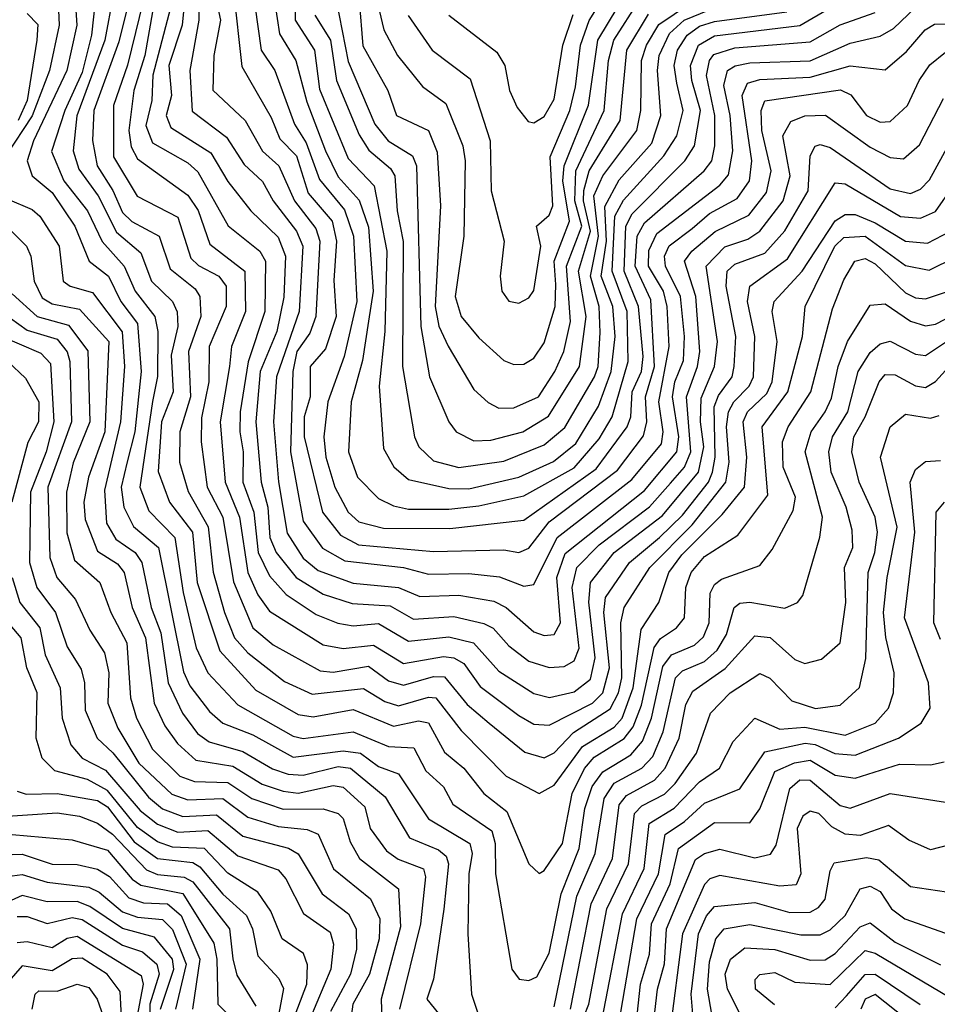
# Model space of a CAD drawing. Extents: x 1308313 to 1441400, y 959662 to 1036319.
# Tile 484 of 656: x 1389180 to 1391009, y 980005 to 981966. Entities that reach past the tile are written whole.
import ezdxf

# ---------------------------------------------------------------- set-up
doc = ezdxf.new("R2010")
doc.units = 0

msp = doc.modelspace()

# ---------------------------------------------------------------- linework, layer by layer
at = {"layer": '0CON10XD'}
for points in [[(1389418.6, 982085), (1389378, 981922), (1389327.8, 981785), (1389325.3, 981725.3), (1389334.3, 981675), (1389365.8, 981625.8), (1389385, 981581.8), (1389403.9, 981563.9), (1389458.3, 981535), (1389479.8, 981469.8), (1389529.7, 981429.8), (1389539.1, 981415), (1389541.3, 981375), (1389516.5, 981305), (1389520.3, 981215), (1389499.2, 981145), (1389498.6, 981085), (1389516.1, 981026.1), (1389556, 980956), (1389565.5, 980865.5), (1389588.2, 980785), (1389608.4, 980735), (1389635, 980705.1), (1389707.8, 980647.8), (1389762.8, 980622.8), (1389865, 980633.7), (1389907.7, 980607.7), (1389935, 980599.6), (1389995, 980616.5), (1390009.5, 980615), (1390060.1, 980550.1), (1390149.4, 980459.4), (1390215, 980424.7), (1390245, 980441.6), (1390301.4, 980518.6), (1390365, 980556.6), (1390380.8, 980575), (1390402.6, 980635), (1390418.7, 980751.3), (1390453.9, 980805), (1390473.6, 980865), (1390499.9, 980900.1), (1390579.7, 980980.3), (1390624.6, 981035), (1390629, 981095), (1390621.6, 981165), (1390630.4, 981185), (1390668.8, 981221.2), (1390679.4, 981245), (1390689.7, 981325), (1390679.7, 981385), (1390683.6, 981405), (1390739.5, 981465), (1390805, 981565.7), (1390825, 981578), (1390845, 981577.7), (1390885, 981561.7), (1390945, 981525.1), (1390988.8, 981521.2), (1391035.2, 981545)], [(1389849.1, 982095), (1389864, 981914), (1389914, 981825), (1389930.9, 981775), (1389995, 981745.2), (1390012.3, 981702.3), (1390018.8, 981595), (1390007.8, 981395), (1390015.6, 981355.6), (1390034.1, 981315.9), (1390085, 981229.7), (1390113.5, 981203.5), (1390135, 981192.5), (1390165, 981192.9), (1390214.2, 981215), (1390246.7, 981265), (1390264.7, 981305), (1390277.8, 981365), (1390269.8, 981475), (1390300.2, 981555), (1390286.6, 981605), (1390288.1, 981665), (1390344.9, 981785), (1390353.5, 981885), (1390364.1, 981925), (1390415.4, 982004.6)], [(1389335.5, 982045.5), (1389323.3, 981935), (1389305, 981860.7), (1389270, 981785), (1389243.8, 981703.8), (1389268.2, 981645), (1389315, 981585.2), (1389344.4, 981524.4), (1389388.6, 981475), (1389410.4, 981425), (1389449.2, 981375), (1389455.8, 981345), (1389454.6, 981255.4), (1389445, 981205.4), (1389419.5, 981035), (1389437.8, 980987.8), (1389489.3, 980935), (1389506, 980825), (1389531.8, 980715), (1389555.1, 980665.1), (1389615, 980601.7), (1389725, 980539.2), (1389745, 980534.5), (1389845, 980547.7), (1389915, 980518.3), (1389965.9, 980515.9), (1389989.7, 980469.7), (1390025, 980437.8), (1390043.6, 980403.6), (1390120.7, 980350.7), (1390127.6, 980325), (1390128.3, 980265), (1390161.1, 980075), (1390175.3, 980055.3), (1390195, 980052.1), (1390210.4, 980059.6), (1390235, 980106.9), (1390259, 980225), (1390295.1, 980315), (1390306.6, 980395), (1390321.1, 980438.9), (1390342.1, 980467.9), (1390398.1, 980501.9), (1390421.3, 980528.7), (1390439.2, 980575), (1390462, 980678), (1390478.7, 980701.3), (1390525, 980719.9), (1390542.9, 980737.1), (1390553.8, 980765), (1390556.1, 980823.9), (1390565, 980841.2), (1390578.5, 980851.5), (1390655, 980878.8), (1390679.5, 980910.5), (1390721.4, 980988.6), (1390726.1, 981015), (1390701.6, 981075), (1390700.2, 981125), (1390711.8, 981155), (1390756.5, 981225), (1390800, 981390), (1390822.4, 981447.6), (1390844.3, 981485), (1390865, 981490.6), (1390885, 981479.6), (1390945, 981422.2), (1390965, 981411.8), (1390985, 981409.8), (1391035, 981426.6)], [(1389514.2, 982055.8), (1389503.8, 981955), (1389477.7, 981875), (1389482.6, 981815), (1389472.4, 981775), (1389481.5, 981751.5), (1389561.2, 981701.1), (1389595, 981644), (1389640.8, 981585), (1389695, 981533), (1389709.7, 981495), (1389706.4, 981413.6), (1389692.3, 981345), (1389659.3, 981265), (1389650.8, 981165), (1389661.2, 981045), (1389674.9, 980994.9), (1389678.4, 980935), (1389691.4, 980905), (1389731.2, 980855), (1389785, 980821.8), (1389843, 980803), (1389918.4, 980798.4), (1389965, 980772.2), (1390045, 980777.5), (1390105, 980763.5), (1390123.9, 980753.9), (1390155, 980718.6), (1390195, 980688.6), (1390235, 980675.7), (1390265, 980677.6), (1390285, 980689.1), (1390295, 980714.3), (1390281.2, 980835), (1390290.3, 980875), (1390335, 980920.2), (1390435, 980995.7), (1390476.9, 981043.1), (1390504.6, 981075), (1390517.3, 981105), (1390508.9, 981215), (1390531.1, 981275), (1390535.6, 981305), (1390527.4, 981415), (1390505.1, 981485), (1390519.2, 981505), (1390565.8, 981544.2), (1390633.3, 981576.7), (1390668.2, 981621.8), (1390677.3, 981665), (1390659.3, 981745), (1390657.9, 981785), (1390665, 981804.3), (1390816, 981826), (1390836.3, 981816.3), (1390867.4, 981775), (1390895, 981762.1), (1390915, 981763.1), (1390949.4, 981795), (1390972.4, 981845), (1390994.1, 981875.9), (1391025, 981901.6)], [(1389536.5, 982045), (1389537.3, 981965), (1389519, 981865), (1389523.7, 981783.7), (1389592.3, 981732.3), (1389627.4, 981677.4), (1389663.8, 981643.8), (1389685.1, 981605), (1389731.6, 981545), (1389744.5, 981515), (1389737, 981385), (1389691.8, 981255), (1389686, 981165), (1389695.8, 981045.8), (1389713, 980943), (1389745, 980893.7), (1389775, 980868.7), (1389845, 980843.6), (1389935, 980834.9), (1389977.3, 980817.3), (1390055, 980819.5), (1390125, 980807.8), (1390149.4, 980795), (1390205, 980746.7), (1390225, 980739.3), (1390245, 980741.5), (1390257.6, 980765), (1390250.5, 980855), (1390267.1, 980902.9), (1390425, 981028.4), (1390489.8, 981105), (1390493.5, 981135), (1390481, 981215), (1390485.7, 981245), (1390502.8, 981287.2), (1390504.8, 981335), (1390497.2, 981415), (1390467, 981475), (1390464.9, 981495), (1390474.6, 981515.4), (1390520, 981550), (1390555, 981579.7), (1390609.8, 981610.2), (1390634.4, 981645), (1390639.1, 981685), (1390619.9, 981815), (1390630.3, 981839.7), (1390655, 981847.1), (1390755, 981851.6), (1390835, 981874), (1390905, 981866.2), (1390947.4, 981902.6), (1390984.2, 981945.8), (1391002.8, 981957.2), (1391129.5, 981960.5)], [(1389954.4, 981974.4), (1390002.4, 981905), (1390077.9, 981847.9), (1390117.4, 981725), (1390119.8, 981625), (1390145.8, 981525), (1390137.6, 981455), (1390140.8, 981425), (1390155, 981405.6), (1390175, 981401.5), (1390195, 981412.3), (1390205, 981426.5), (1390218.7, 981515), (1390210.2, 981555), (1390235, 981577), (1390242.8, 981595), (1390237.1, 981692.9), (1390276.6, 981785), (1390287.8, 981832.2), (1390297.9, 981915), (1390315, 981964.1), (1390365, 982044.1)], [(1389434, 982036), (1389394.8, 981875.2), (1389367.2, 981795), (1389367, 981693), (1389414.4, 981614.4), (1389495, 981572.4), (1389521.3, 981491.3), (1389536.5, 981476.5), (1389577.2, 981455), (1389591.4, 981435), (1389591.9, 981395), (1389557.9, 981315), (1389556.8, 981245), (1389542.7, 981172.7), (1389541.8, 981125), (1389553.8, 981035), (1389585.1, 980975), (1389606.2, 980846.2), (1389644.5, 980754.5), (1389685, 980720.8), (1389779.1, 980669.1), (1389805, 980666.7), (1389875, 980678.1), (1389915, 980649.5), (1389945, 980640.5), (1390005, 980657.5), (1390027, 980657), (1390072.1, 980602.2), (1390115.6, 980565), (1390186.8, 980506.8), (1390225, 980495.5), (1390245, 980505.6), (1390283.7, 980546.3), (1390356.6, 980593.4), (1390373.2, 980625), (1390380.1, 980655), (1390377.8, 980765), (1390384.9, 980795.1), (1390435.8, 980875), (1390520, 980960), (1390587.4, 981045), (1390593.9, 981085), (1390588.9, 981155), (1390592.6, 981185), (1390603, 981205), (1390634, 981236), (1390642.6, 981255), (1390644.9, 981335), (1390630.7, 981405), (1390635.2, 981435), (1390710, 981490), (1390805, 981640.8), (1390825, 981638.8), (1390935, 981574.2), (1390975, 981570.9), (1391005, 981584.2), (1391075.3, 981684.7)], [(1389606.5, 982023.5), (1389622.8, 981872.8), (1389681.5, 981771.5), (1389698.9, 981728.9), (1389731.6, 981695), (1389755, 981620.5), (1389802.7, 981565), (1389811.2, 981525), (1389806.4, 981446.4), (1389810.7, 981375), (1389789.4, 981310.6), (1389759.3, 981275), (1389758.9, 981215), (1389747.2, 981175), (1389747.1, 981135), (1389783.9, 980985), (1389819.4, 980939.4), (1389855, 980920), (1390005, 980906.7), (1390145, 980909.9), (1390175, 980904.8), (1390195, 980913.6), (1390235, 980966.2), (1390371.3, 981068.7), (1390423.1, 981136.9), (1390429.9, 981165), (1390426.9, 981215), (1390445.2, 981275.2), (1390437.8, 981407.8), (1390406.7, 981475), (1390410.5, 981535), (1390425, 981561.4), (1390544.3, 981665), (1390559.2, 981685), (1390565.4, 981714.6), (1390565.5, 981775), (1390548.8, 981855), (1390554.5, 981885), (1390563.4, 981896.6), (1390605, 981910), (1390755, 981922), (1390815, 981955.6), (1390885, 981980.5)], [(1389896.8, 981985), (1389905.7, 981945.7), (1389933, 981895), (1389982.7, 981832.7), (1390029.4, 981799.4), (1390063.2, 981715), (1390068.2, 981685), (1390065.1, 981535), (1390047.9, 981415), (1390060, 981375), (1390095, 981332.3), (1390145, 981287.3), (1390165, 981279.4), (1390185, 981280), (1390205, 981291.9), (1390225, 981322.3), (1390247.2, 981395), (1390248.3, 981438.3), (1390245.1, 981485), (1390275.6, 981565), (1390262.7, 981645), (1390265.1, 981675), (1390313.9, 981796.1), (1390332, 981925), (1390392, 982025)], [(1389290.7, 982005), (1389294.1, 981955), (1389273.9, 981865), (1389207.8, 981725), (1389195.4, 981685), (1389205.1, 981655.1), (1389245, 981621.7), (1389289.8, 981555), (1389318.8, 981485), (1389357.4, 981455), (1389382, 981405), (1389415, 981361.2), (1389422.5, 981265), (1389409.8, 981145), (1389394.3, 981085.7), (1389382.2, 981035), (1389387.8, 980995), (1389406.9, 980956.9), (1389456.6, 980915), (1389506.9, 980666.9), (1389519.3, 980639.3), (1389558.1, 980588.1), (1389584.7, 980564.8), (1389645, 980541.8), (1389725, 980497.1), (1389825, 980509.8), (1389859.2, 980505), (1389895, 980478.6), (1389935, 980463.7), (1389995, 980374), (1390077.5, 980325), (1390082, 980305), (1390075.4, 980265), (1390073.5, 980145), (1390080.4, 980025), (1390110.3, 979935)], [(1389366.6, 982015), (1389349.9, 981925), (1389294.3, 981774.3), (1389286.8, 981705), (1389298.3, 981668.3), (1389336.4, 981615), (1389373, 981543), (1389421.9, 981501.9), (1389442.9, 981445), (1389484.8, 981405), (1389493.9, 981383.9), (1389495.1, 981355.1), (1389482, 981298), (1389485.8, 981225), (1389462.8, 981165), (1389456.3, 981066.3), (1389478.4, 981005), (1389524.5, 980945), (1389533.6, 980845), (1389579.2, 980709.2), (1389650.8, 980630.9), (1389735, 980582.4), (1389765, 980577.8), (1389845, 980591.8), (1389925, 980558.7), (1389975, 980569.2), (1389995, 980565.5), (1390026.9, 980506.9), (1390065.1, 980475.1), (1390104.8, 980425), (1390150.9, 980389.1), (1390195, 980284.5), (1390215, 980265.5), (1390225, 980271.1), (1390261.6, 980325), (1390280.8, 980425), (1390305.5, 980474.5), (1390325, 980496.9), (1390385, 980534.5), (1390402.6, 980557.4), (1390419.4, 980600.6), (1390444.6, 980715.4), (1390456.8, 980733.2), (1390489.1, 980755), (1390505.1, 980775), (1390507.5, 980835), (1390518.2, 980865), (1390545, 980896.8), (1390611, 980939), (1390670.7, 981019.3), (1390659.9, 981155), (1390711.1, 981225), (1390740.3, 981335), (1390745.2, 981395), (1390804.7, 981515), (1390822.1, 981532.1), (1390865, 981534.9), (1390945, 981476.1), (1390992.7, 981467.3), (1391045, 981492.7)], [(1389484.4, 982005.6), (1389445.7, 981855.7), (1389443.2, 981805), (1389431.8, 981755), (1389445, 981720.6), (1389515, 981680.7), (1389535, 981662.7), (1389595.7, 981555.7), (1389658.8, 981505), (1389670.2, 981485), (1389668.7, 981385), (1389635.4, 981284.6), (1389619.4, 981185), (1389619.2, 981145), (1389625.6, 981105), (1389624.8, 981044.8), (1389646.7, 980985), (1389655.1, 980905.1), (1389678.1, 980858.1), (1389711.1, 980821.1), (1389770.9, 980781), (1389813.9, 980763.9), (1389845, 980759), (1389895, 980763.2), (1389955, 980728.2), (1390035, 980736.9), (1390084.7, 980725), (1390135, 980668.7), (1390205, 980623.9), (1390236, 980616), (1390285, 980627), (1390317.7, 980652.3), (1390326.8, 980695), (1390314, 980806), (1390317.4, 980845), (1390364.9, 980905), (1390461.4, 980978.6), (1390532.8, 981065), (1390543.5, 981115), (1390536.6, 981165), (1390538, 981212), (1390564.5, 981275), (1390570.8, 981325), (1390548.2, 981475), (1390585, 981513.6), (1390631, 981529), (1390655, 981544.6), (1390701.8, 981605), (1390715.3, 981655), (1390701, 981735), (1390717, 981763), (1390745, 981774.3), (1390786, 981776), (1390875, 981712.1), (1390915, 981691.5), (1390941.4, 981688.6), (1390973.1, 981716.9), (1391020.8, 981809.2)], [(1389569.9, 982015), (1389580.2, 981965), (1389567.1, 981895), (1389565.4, 981825.4), (1389629.2, 981765), (1389664.2, 981704.2), (1389696.5, 981675), (1389727.5, 981605), (1389770.4, 981550.4), (1389778.1, 981525), (1389770.1, 981375), (1389758.5, 981341.5), (1389732.3, 981305), (1389724.5, 981265), (1389720.1, 981105), (1389745, 980967.1), (1389783.7, 980913.7), (1389828.1, 980888.1), (1389945, 980875.1), (1389995, 980861.5), (1390075, 980862.8), (1390136.6, 980856.6), (1390185, 980837.5), (1390205, 980841.2), (1390251.2, 980935), (1390399.7, 981050.3), (1390458.8, 981121.2), (1390462.7, 981145), (1390453.6, 981205), (1390474.4, 981315), (1390470.6, 981395), (1390463, 981425), (1390433.3, 981475), (1390434, 981506), (1390449.6, 981540.4), (1390575, 981636.5), (1390592.8, 981657.3), (1390601.5, 981705), (1390595.8, 981775), (1390583.2, 981835), (1390590.9, 981865), (1390605.6, 981874.4), (1390635, 981880), (1390755, 981884.4), (1390835, 981919.5), (1390895, 981933.2), (1390921.3, 981948.7), (1390965, 981990)], [(1389728.9, 982015), (1389729.4, 981965), (1389767.5, 981905), (1389777.7, 981827.7), (1389835, 981689.3), (1389886.5, 981635), (1389911.6, 981505), (1389907.6, 981345), (1389896.4, 981236.4), (1389905, 981111.9), (1389925.4, 981075.4), (1389955, 981050.2), (1390035, 981032.4), (1390075, 981031.6), (1390174.7, 981055), (1390244.2, 981085.8), (1390288.2, 981121.8), (1390333.8, 981196.2), (1390358.8, 981265), (1390366.5, 981335), (1390362.1, 981395), (1390339, 981455), (1390349.8, 981525), (1390346, 981594), (1390375, 981647), (1390439.7, 981720.3), (1390457.7, 981775), (1390451.1, 981865), (1390454.4, 981895), (1390475, 981938.3), (1390504.2, 981965), (1390555, 981985.5)], [(1389811.1, 982005), (1389835, 981882.5), (1389887.7, 981757.7), (1389914.5, 981725), (1389962.7, 981695), (1389971, 981675), (1389979.3, 981355), (1389997, 981255), (1390035.2, 981165.2), (1390049.7, 981145), (1390085, 981127.5), (1390118.8, 981128.8), (1390183.1, 981145), (1390233.6, 981176.4), (1390295.9, 981275), (1390309.1, 981375), (1390293.7, 981465), (1390317.8, 981545), (1390303.7, 981605), (1390304.5, 981625.5), (1390315.2, 981665), (1390376.7, 981765), (1390389.7, 981905), (1390433.1, 981976.9)], [(1389257.6, 981985), (1389259.2, 981955), (1389239.8, 981865), (1389205.4, 981774.6), (1389152.9, 981695)], [(1389445, 981981.6), (1389429.8, 981895), (1389407.8, 981825), (1389397.9, 981745), (1389402.5, 981712.5), (1389415, 981689), (1389515, 981616.5), (1389535.9, 981585.9), (1389558.9, 981518.9), (1389628.7, 981465), (1389630.4, 981385), (1389602.2, 981315), (1389598, 981275), (1389580, 981165), (1389589.6, 981045), (1389618.1, 980975), (1389634.9, 980865), (1389655, 980820.2), (1389677.9, 980787.9), (1389785, 980721), (1389825, 980713.5), (1389885, 980720.5), (1389945, 980684), (1390025, 980697.7), (1390045, 980694.9), (1390065, 980683.6), (1390097.9, 980637.9), (1390175, 980580.3), (1390205, 980563.1), (1390235, 980561.2), (1390321.9, 980605), (1390341.9, 980625), (1390355.5, 980675), (1390344.4, 980785), (1390347.2, 980815), (1390395.1, 980885), (1390455.3, 980935), (1390500.7, 980979.3), (1390552.6, 981045), (1390560.7, 981065), (1390565.7, 981095), (1390563.8, 981195), (1390572.4, 981217.6), (1390599.7, 981255), (1390604.1, 981275), (1390607.1, 981335), (1390588.1, 981435), (1390590.1, 981465), (1390605, 981479), (1390665, 981501.1), (1390704.6, 981545.4), (1390751.2, 981625), (1390755.1, 981694.9), (1390765, 981713.8), (1390775, 981717.5), (1390795, 981711.6), (1390915, 981629.2), (1390955, 981620), (1390975, 981628.4), (1390992.9, 981647.1), (1391046, 981744)], [(1389648.9, 981995), (1389661.1, 981905), (1389688.4, 981865), (1389727.8, 981757.8), (1389751, 981721), (1389777.8, 981647.8), (1389827.1, 981587.1), (1389845.3, 981535), (1389851.9, 981405), (1389826.9, 981295), (1389794.5, 981205), (1389786.3, 981135), (1389790.3, 981095), (1389808, 981035), (1389834.9, 980985), (1389855.9, 980965.9), (1389905, 980953.1), (1390037.6, 980952.4), (1390185, 980969), (1390328.7, 981071.3), (1390390.7, 981155), (1390398.3, 981175), (1390400.9, 981225), (1390419.5, 981265), (1390422.4, 981295), (1390413, 981395), (1390384.8, 981465), (1390388, 981555), (1390400.4, 981579.6), (1390505.7, 981685), (1390524.7, 981715), (1390537.1, 981785), (1390519.5, 981845), (1390517, 981875), (1390532.9, 981915), (1390565, 981934), (1390735, 981954.2), (1390795, 981989.4)], [(1389688.9, 981998.9), (1389697.6, 981937.6), (1389730.6, 981885), (1389752.5, 981802.5), (1389789.6, 981705), (1389815, 981653), (1389856.8, 981606.8), (1389875, 981552.7), (1389884.5, 981425), (1389875.3, 981365.3), (1389863, 981287), (1389840.9, 981205), (1389835.4, 981105), (1389853.4, 981055), (1389895, 981012.1), (1389925, 980997.5), (1389955, 980991.4), (1390035, 980990.8), (1390095, 980997.6), (1390185, 981017.5), (1390285, 981073.2), (1390335, 981131.1), (1390361.1, 981175), (1390392.9, 981285), (1390390.8, 981385), (1390361, 981465), (1390366.1, 981575), (1390383.2, 981606.8), (1390463.8, 981695), (1390489.6, 981735), (1390502, 981785), (1390489.4, 981839.4), (1390484.1, 981875), (1390490.9, 981905), (1390510, 981935), (1390535, 981953.3), (1390565, 981962.6), (1390708.5, 981981.5)], [(1389768.1, 981975), (1389799.3, 981925), (1389811.4, 981845), (1389856.5, 981736.5), (1389876, 981706), (1389919.3, 981669.3), (1389927.4, 981655), (1389932.3, 981585), (1389944.2, 981524.2), (1389942.7, 981275), (1389967.2, 981135), (1389975.6, 981115), (1390005, 981087.5), (1390055, 981074.4), (1390145, 981086.7), (1390225, 981119.2), (1390266.4, 981153.6), (1390325.8, 981255), (1390332.9, 981275), (1390337.2, 981342.8), (1390334.8, 981395), (1390317.9, 981455), (1390333.8, 981535), (1390324.5, 981615), (1390342.3, 981655), (1390410.1, 981745), (1390417.8, 981785), (1390419.2, 981885), (1390429.2, 981915), (1390453.8, 981956.2), (1390515, 981997.7)], [(1389195, 981978.2), (1389216.5, 981956.5), (1389214.6, 981925), (1389195.1, 981805), (1389177.2, 981765)], [(1390035, 981975.3), (1390131.1, 981901.1), (1390147, 981875), (1390156.2, 981825), (1390171.2, 981791.2), (1390193.4, 981763.4), (1390205, 981760.7), (1390225, 981772.9), (1390245, 981807.7), (1390262.7, 981915), (1390283.4, 981976.6)], [(1389155, 981609.3), (1389205, 981587.7), (1389220.4, 981575), (1389258.8, 981515), (1389267.1, 981445), (1389280.7, 981435), (1389325, 981422.9), (1389384.1, 981344.1), (1389389.2, 981275), (1389381.4, 981165), (1389349.1, 981029.1), (1389352.9, 980962.9), (1389371.6, 980931.5), (1389410.6, 980905), (1389423.6, 980885), (1389442.3, 980795), (1389461.6, 980745), (1389475.8, 980645), (1389504.5, 980584.5), (1389534.3, 980544.3), (1389557.5, 980527.5), (1389625, 980508.7), (1389684, 980474), (1389715, 980463.3), (1389745, 980461.2), (1389815, 980478.6), (1389839.6, 980475), (1389908.3, 980418.3), (1389956.7, 980336.7), (1390015, 980312.4), (1390030.3, 980300.3), (1390034.9, 980285), (1390025.5, 980194.5), (1390004.9, 980055.1), (1389991.7, 980015), (1390015, 979986.9)], [(1389164.4, 981544.4), (1389193.6, 981515), (1389202.3, 981495), (1389209, 981445), (1389225, 981411.8), (1389245, 981399.8), (1389299.5, 981389.5), (1389357.9, 981325), (1389350.1, 981145), (1389317.1, 981055), (1389308.2, 981005), (1389310.5, 980970.5), (1389335, 980907.7), (1389375, 980882.2), (1389388.7, 980865), (1389404.5, 980795), (1389431, 980735), (1389448, 980605), (1389469.4, 980559.4), (1389494.5, 980524.4), (1389531.5, 980491.5), (1389605, 980479.4), (1389663.6, 980443.6), (1389705, 980429.2), (1389735, 980425.6), (1389805, 980440.8), (1389825, 980437.2), (1389867.9, 980397.9), (1389878.5, 980355), (1389910.9, 980310.9), (1389934.3, 980294.3), (1389984.6, 980274.6), (1389988.6, 980258.6), (1389978.6, 980165), (1389936.9, 979995)], [(1389165, 981419.7), (1389215, 981374.9), (1389277.6, 981357.6), (1389316.3, 981306.3), (1389320.3, 981165), (1389286.6, 981083.4), (1389273.5, 981025), (1389274.1, 980944.1), (1389289.4, 980889.4), (1389339.8, 980845), (1389362, 980785), (1389393.6, 980725), (1389401, 980615), (1389412.8, 980575), (1389445, 980513.1), (1389499.5, 980459.5), (1389528.5, 980448.5), (1389595, 980446.6), (1389642.8, 980415), (1389705, 980393.9), (1389785, 980394.1), (1389815, 980385.2), (1389825, 980374.7), (1389838.6, 980328.6), (1389857.5, 980295), (1389935.1, 980235), (1389939, 980159), (1389900.8, 980015), (1389902.4, 979955)], [(1390245, 979999.7), (1390290.4, 980220.4), (1390327.1, 980305), (1390344.7, 980415), (1390364.9, 980445.1), (1390419.7, 980475), (1390441.6, 980498.4), (1390462.4, 980547.6), (1390487.2, 980655), (1390500.9, 980669.1), (1390545, 980687.6), (1390570, 980710), (1390588.6, 980741.4), (1390604.1, 980795), (1390615, 980804), (1390635, 980806), (1390705, 980794), (1390730, 980805), (1390740.8, 980819.2), (1390774.8, 980935.2), (1390779.7, 980975), (1390745.1, 981105), (1390757.1, 981145), (1390785, 981185.2), (1390798.1, 981211.9), (1390810.8, 981275), (1390829.4, 981325), (1390875, 981397.6), (1390905, 981399.9), (1390955, 981365.4), (1390985, 981356.1), (1391005, 981359.6), (1391085, 981400.9)], [(1389145, 981383.8), (1389195, 981347.4), (1389255, 981329.5), (1389274.6, 981304.6), (1389279.8, 981285), (1389283.2, 981165), (1389236.5, 981035), (1389240.3, 980895), (1389254.3, 980855), (1389291.3, 980811.3), (1389319.8, 980749.8), (1389349.3, 980705), (1389357.7, 980665), (1389355.8, 980605), (1389375.6, 980555), (1389417.7, 980485), (1389483.2, 980423.2), (1389515, 980412.2), (1389585, 980414.9), (1389635, 980377.5), (1389695, 980358.9), (1389752.9, 980352.9), (1389775, 980343.7), (1389805.8, 980275), (1389879, 980215), (1389897.6, 980175), (1389896.3, 980135), (1389877.5, 980065), (1389844.1, 980005), (1389840.7, 979980.7)], [(1389135, 981339.2), (1389222.1, 981302.1), (1389241.4, 981281.4), (1389248.5, 981165), (1389232.9, 981105), (1389201.5, 981025), (1389199.6, 980885), (1389214.1, 980835), (1389251.4, 980785), (1389275, 980717.1), (1389302.5, 980672.5), (1389309.3, 980645), (1389310.6, 980590.6), (1389334.6, 980535), (1389365.9, 980505.9), (1389437.2, 980417.2), (1389465, 980394.2), (1389505, 980378.9), (1389572.4, 980382.4), (1389625, 980339.5), (1389715.9, 980315.9), (1389735, 980304.5), (1389783, 980225), (1389835.1, 980185.1), (1389850.5, 980155), (1389851.1, 980115), (1389839.7, 980065), (1389799.7, 979990.3)], [(1390277.8, 979995), (1390319.2, 980205), (1390361.7, 980295), (1390375, 980402), (1390389.2, 980420.8), (1390445, 980451.4), (1390466.7, 980475), (1390494.3, 980535), (1390507.8, 980602.2), (1390521.2, 980628.8), (1390586.1, 980673.9), (1390645, 980739), (1390675.3, 980735.3), (1390725, 980691.9), (1390745, 980683.6), (1390777.8, 980692.2), (1390815, 980724.7), (1390826.4, 980805), (1390823.7, 980875), (1390840.4, 980915), (1390839, 980949), (1390826.8, 980995), (1390797.2, 981065), (1390792.5, 981105), (1390800.1, 981135), (1390830.2, 981185), (1390851.2, 981265), (1390875, 981303.3), (1390895, 981320.7), (1390915, 981325.6), (1390965, 981300), (1390985, 981297), (1391055, 981343.9)], [(1389156.5, 981285), (1389192.1, 981252), (1389218.4, 981205), (1389217.8, 981165), (1389196.4, 981123.6), (1389164.6, 981005)], [(1390294.2, 979955), (1390314.2, 980005), (1390350.3, 980195), (1390393.4, 980285), (1390405.2, 980384.8), (1390419.9, 980400.1), (1390465, 980423.4), (1390486.3, 980445), (1390528.5, 980505), (1390556.9, 980585), (1390595.7, 980625), (1390655, 980663.5), (1390675, 980654.8), (1390719.1, 980609.1), (1390765.7, 980594.3), (1390815, 980600.9), (1390853.8, 980636.1), (1390866.4, 980693.6), (1390870.6, 980865), (1390884.1, 980905), (1390889.2, 980945), (1390884.9, 980975), (1390853, 981045), (1390838.5, 981105), (1390842.4, 981135), (1390864.9, 981175.1), (1390893.1, 981245), (1390905, 981259), (1390925, 981258.9), (1390965, 981236.6), (1390985, 981233.6), (1391005, 981245.5), (1391045, 981289.5)], [(1390341, 979975), (1390381.2, 980185), (1390424.4, 980275.6), (1390434.8, 980365.2), (1390484.2, 980395.8), (1390535, 980447.8), (1390574.4, 980475), (1390601.9, 980528.1), (1390645, 980574.8), (1390695, 980552.7), (1390745, 980557.2), (1390825, 980541.1), (1390885, 980564.6), (1390911.7, 980595), (1390921.6, 980625), (1390922.4, 980665), (1390905.8, 980735.8), (1390901.6, 980785), (1390908.7, 980855), (1390928.8, 980955), (1390895.2, 981095), (1390915, 981155.3), (1390945, 981180), (1390995, 981172.6), (1391012.6, 981177.4)], [(1390374, 979966), (1390410.1, 980175), (1390453.2, 980265), (1390466.6, 980343.4), (1390505, 980368.7), (1390545, 980405.6), (1390615, 980434.1), (1390665, 980507.6), (1390745.1, 980524.9), (1390765, 980522.3), (1390804.3, 980504.3), (1390845, 980501.2), (1390931.2, 980535), (1390976.7, 980565), (1390994.3, 980595), (1390991.3, 980645), (1390943.5, 980775), (1390964.2, 980945), (1390954.5, 981045), (1390965, 981070), (1390985, 981086.2), (1391015, 981088.3)], [(1391015, 980731.6), (1391001.5, 980765), (1391006.6, 980985), (1391022.9, 981005)], [(1389164.9, 980854.9), (1389180.5, 980805), (1389220.2, 980755), (1389231.3, 980701.3), (1389261.1, 980635), (1389265.1, 980575), (1389281.8, 980521.8), (1389304.8, 980495), (1389351.5, 980471.5), (1389420.6, 980390.6), (1389455, 980363.7), (1389495, 980347.5), (1389555, 980350.9), (1389615, 980300.7), (1389695, 980272.6), (1389710.3, 980255), (1389745.5, 980185.5), (1389798.9, 980148.9), (1389805.4, 980125), (1389800.5, 980075), (1389758.2, 979975)], [(1389721.7, 979965), (1389752.2, 980045), (1389753.5, 980083.5), (1389746, 980106), (1389703.1, 980135), (1389680.5, 980190.5), (1389655, 980228.5), (1389595, 980265.9), (1389548.2, 980315), (1389485, 980317.8), (1389455, 980328.8), (1389415, 980356.8), (1389355, 980430.5), (1389315, 980452.9), (1389250, 980470), (1389224.8, 980495), (1389213.3, 980535), (1389215.1, 980625.1), (1389194.7, 980675), (1389183.2, 980735), (1389142.9, 980782.9)], [(1390408.3, 979965), (1390417.3, 980045), (1390434.9, 980105), (1390438.9, 980165), (1390476.5, 980245), (1390493, 980315), (1390565, 980366.7), (1390635, 980366.2), (1390655, 980394), (1390685, 980468.4), (1390724.2, 980485.8), (1390755, 980491.2), (1390805, 980461.2), (1390845, 980455.1), (1390933.5, 980483.5), (1390995, 980482), (1391022.4, 980487.6)], [(1390441.7, 979955), (1390450.8, 980035), (1390465.3, 980085.3), (1390469.1, 980155), (1390526.9, 980293.1), (1390545, 980305.6), (1390575, 980313.8), (1390645, 980296.4), (1390676.3, 980303.7), (1390687.9, 980322), (1390715, 980434.6), (1390735, 980451.7), (1390755, 980451.4), (1390815, 980401.2), (1390835, 980395.8), (1390915, 980424.9), (1391025, 980407.4)], [(1389175, 980429.6), (1389193.3, 980423.3), (1389255, 980424.7), (1389335, 980410.8), (1389355, 980398), (1389408.2, 980328.2), (1389455.1, 980295.1), (1389525, 980287.5), (1389539, 980279), (1389585, 980224), (1389631.9, 980181.9), (1389644, 980155), (1389655, 980101.3), (1389696.4, 980056.4), (1389706.2, 980036.2), (1389681.6, 979905)], [(1389106.3, 980376.3), (1389255, 980386.3), (1389299.5, 980379.5), (1389335, 980366), (1389365, 980343.8), (1389432.6, 980272.6), (1389455, 980263.3), (1389508.2, 980258.2), (1389525, 980249), (1389598.5, 980155), (1389605, 980095.8), (1389613.1, 980063.1), (1389651, 980001)], [(1391075, 980333.4), (1390995, 980312.4), (1390952.1, 980332.1), (1390911.3, 980361.3), (1390855, 980341), (1390825, 980344), (1390798.3, 980358.3), (1390772.5, 980385), (1390755, 980389.5), (1390740.6, 980379.4), (1390729.5, 980355), (1390736.7, 980265), (1390727.4, 980242.6), (1390695, 980240), (1390575, 980261.2), (1390555.3, 980254.7), (1390545, 980243.4), (1390500.9, 980145), (1390475.3, 979945)], [(1389165, 980343.4), (1389285, 980332.3), (1389355, 980311.7), (1389404.2, 980254.2), (1389421.9, 980241.9), (1389505, 980225.5), (1389566.9, 980126.9), (1389573, 980095), (1389574.8, 980005), (1389609.9, 979969.9)], [(1389165, 980303.4), (1389185, 980303.9), (1389245, 980284.3), (1389295, 980283.3), (1389335, 980274.2), (1389359.3, 980259.3), (1389397.4, 980217.3), (1389427.2, 980207.2), (1389475, 980204.8), (1389502.1, 980182.1), (1389539, 980095), (1389524.7, 979995)], [(1390521.5, 979985), (1390518.2, 980025), (1390533.1, 980145), (1390548.6, 980181.4), (1390565, 980199.7), (1390645, 980207.6), (1390715, 980187.8), (1390755, 980188.6), (1390772.2, 980197.8), (1390785.5, 980214.5), (1390795, 980270.8), (1390803.4, 980286.6), (1390867.3, 980297.3), (1390892.4, 980292.4), (1390955, 980239.4), (1391045, 980226.2)], [(1389165, 980261), (1389185, 980263.3), (1389235, 980248.2), (1389318.1, 980238.1), (1389338.6, 980228.6), (1389385, 980189), (1389415, 980178.6), (1389465, 980173.6), (1389485, 980154.2), (1389511.6, 980085), (1389490.5, 979995)], [(1390559.7, 979985), (1390550.8, 980035), (1390555, 980089.6), (1390567.4, 980135), (1390583.9, 980155), (1390635, 980164), (1390736.9, 980143.1), (1390775, 980143), (1390795, 980153.1), (1390825, 980182.1), (1390855, 980234.8), (1390875, 980240.3), (1390895, 980229.4), (1390917.2, 980195), (1390944.1, 980175), (1391025, 980146.6)], [(1389460.6, 979995), (1389487.6, 980075), (1389484.9, 980095), (1389448.7, 980138.7), (1389385, 980156.2), (1389320, 980200), (1389295, 980209.8), (1389235, 980208.9), (1389185, 980221.6), (1389125, 980194.7), (1389065, 980191.5), (1388995, 980208.6), (1388955, 980210.7)], [(1389175, 980179.6), (1389195, 980179.5), (1389235, 980165.8), (1389285, 980178), (1389305, 980173.7), (1389385, 980123), (1389425, 980109.2), (1389453.5, 980085), (1389457.8, 980065), (1389439.3, 980005), (1389439.4, 979975)], [(1390615.9, 979985), (1390590.3, 980035), (1390586.2, 980065), (1390596.8, 980095), (1390625, 980117.4), (1390685, 980114.2), (1390755, 980092.9), (1390785, 980093.3), (1390805, 980106.2), (1390855, 980159.1), (1390875, 980167.3), (1390925, 980128.9), (1391015, 980083.6)], [(1389175, 980128.1), (1389195, 980130.1), (1389245, 980118), (1389275, 980136.4), (1389295, 980140.5), (1389422.1, 980062.1), (1389426.3, 980045), (1389411.1, 979965)], [(1390684.1, 980004.1), (1390646.4, 980035), (1390645.5, 980054.5), (1390655, 980064.2), (1390685, 980068.4), (1390725, 980048.9), (1390795, 980044.3), (1390865, 980112.4), (1390885, 980106.8), (1391035, 980017.7)], [(1389384.4, 979955), (1389380.1, 980030.1), (1389354.3, 980065), (1389305, 980096.9), (1389285, 980095.6), (1389245, 980071.8), (1389185, 980081.5), (1389158.9, 980051.1)], [(1390805, 979997.8), (1390828, 980022), (1390865, 980064.4), (1390885, 980064.7), (1390974.2, 980004.2)], [(1389204.8, 979995), (1389211.3, 980025), (1389218.4, 980031.6), (1389255, 980031.4), (1389295, 980044.8), (1389318.3, 980038.3), (1389334.9, 980015), (1389380.6, 979885)], [(1390946, 979976), (1390885, 980024.3), (1390865.2, 980015), (1390856.5, 979995)]]:
    msp.add_lwpolyline(points, dxfattribs=at)

doc.saveas('drawing.dxf')
